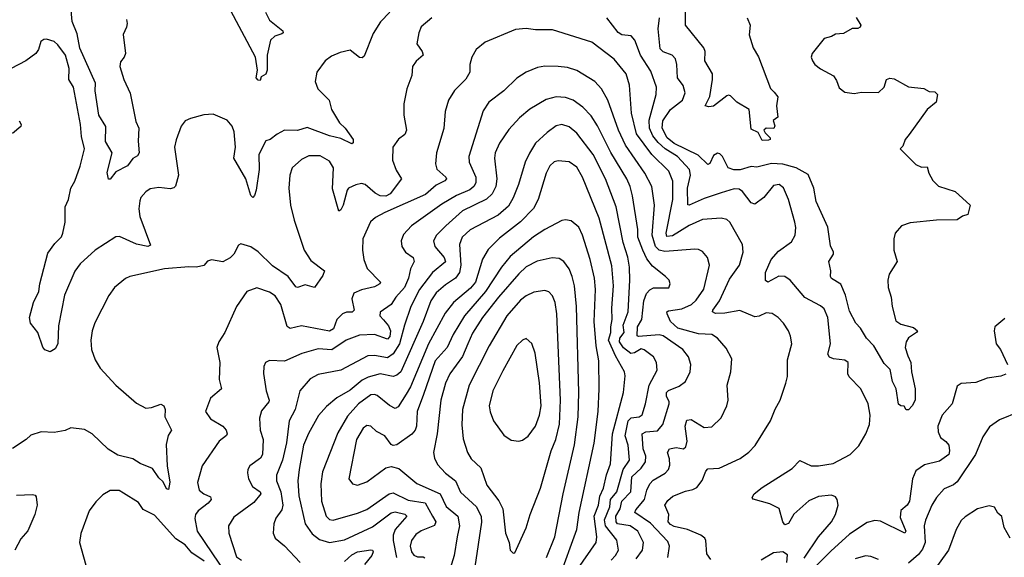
# Model space of a CAD drawing. Extents: x 2057697 to 2160550, y 827490 to 1016834.
# Tile 362 of 509: x 2095482 to 2100737, y 969896 to 972764. Entities that reach past the tile are written whole.
import ezdxf

# ---------------------------------------------------------------- set-up
doc = ezdxf.new("R2010")
doc.units = 0

msp = doc.modelspace()

# ---------------------------------------------------------------- linework, layer by layer
at = {"layer": '0CON20XD'}
for points in [[(2096051.9, 972765), (2096054.4, 972745), (2096052.2, 972725), (2096034.6, 972685), (2096045.4, 972585), (2096039.5, 972565), (2096019.5, 972540.5), (2096015.3, 972515), (2096038.2, 972445), (2096071.9, 972371.9), (2096101.7, 972221.7), (2096118.1, 972185), (2096114.3, 972115.7), (2096119.2, 972055), (2096111.2, 972038.8), (2096086.1, 972023.9), (2096057.5, 971985), (2095995, 971952.5), (2095965, 971913.3), (2095955, 971913.3), (2095948.7, 971948.7), (2095974.7, 972055), (2095940, 972115), (2095941.2, 972195), (2095904.1, 972255), (2095883.6, 972385), (2095886.6, 972426.6), (2095803.3, 972613.3), (2095789, 972689), (2095762, 972755), (2095755.2, 972835)], [(2096793.5, 972805), (2096815, 972761.4), (2096885.7, 972705), (2096887.1, 972695), (2096880.9, 972689.1), (2096843.8, 972676.2), (2096820, 972655), (2096801.5, 972575), (2096803.1, 972495), (2096795, 972473.8), (2096769.5, 972460.5), (2096765, 972440), (2096755, 972441.4), (2096742.9, 972455), (2096750, 972495), (2096740.4, 972565), (2096595, 972839.2)], [(2097456.4, 972805), (2097407.4, 972752.6), (2097368.3, 972691.7), (2097320.3, 972569.7), (2097308.6, 972561.4), (2097295, 972562.9), (2097245, 972602), (2097191.2, 972588.8), (2097145, 972570), (2097111.2, 972545), (2097066.7, 972485), (2097058.8, 972435), (2097072, 972395), (2097133.1, 972335), (2097145.7, 972285), (2097189.2, 972215), (2097217.9, 972185), (2097261.9, 972125), (2097262, 972108), (2097255, 972102.5), (2097195, 972130.8), (2097135, 972145.3), (2097015, 972190), (2096965, 972174), (2096895, 972174.5), (2096855, 972154.4), (2096818, 972125), (2096795, 972118.2), (2096757.7, 972045), (2096760, 971965), (2096744.4, 971855.6), (2096735, 971826.7), (2096725, 971816.7), (2096715, 971826.7), (2096687.7, 971915), (2096625.3, 972025.3), (2096633.3, 972085), (2096625.4, 972165.4), (2096615, 972196.7), (2096588.8, 972228.8), (2096515, 972260), (2096465, 972256.9), (2096392.6, 972237.4), (2096365.6, 972224.4), (2096342.7, 972197.3), (2096316.8, 972123.2), (2096307.7, 972085), (2096328.4, 971935), (2096313.3, 971876.7), (2096303.4, 971866.6), (2096285, 971861.3), (2096225, 971869.1), (2096178.1, 971861.9), (2096155, 971845.7), (2096128.9, 971815), (2096122.4, 971797.6), (2096118.2, 971755), (2096123.1, 971715), (2096179.2, 971560.8), (2096165, 971554.5), (2096105, 971567.1), (2096015, 971607.5), (2095995, 971606.5), (2095885, 971535.4), (2095805, 971461.2), (2095775, 971422.2), (2095721.3, 971295), (2095689.4, 971130.6), (2095684.4, 971035), (2095671.2, 971008.8), (2095645, 970992.5), (2095615, 971002.5), (2095605, 971016.7), (2095578.9, 971095), (2095540, 971145), (2095533.7, 971175), (2095554.7, 971255), (2095582.9, 971315), (2095588.2, 971355), (2095631.1, 971518.9), (2095668.7, 971571.3), (2095704.3, 971605.7), (2095712.5, 971625), (2095724.3, 971685), (2095724.3, 971765.7), (2095742, 971805), (2095754.2, 971865), (2095776.6, 971903.4), (2095805, 971983.3), (2095827.3, 972075), (2095811.1, 972141.1), (2095805.5, 972205), (2095769.1, 972405), (2095744.6, 972445), (2095746.5, 972505), (2095725.8, 972575.8), (2095685, 972631.2), (2095665, 972648.8), (2095625, 972661.2), (2095610.5, 972659.5), (2095595, 972647.5), (2095582.5, 972605), (2095568, 972585), (2095515, 972545.7), (2095435.5, 972504.5)], [(2097681.2, 972775), (2097625, 972726.2), (2097611.4, 972695), (2097600.8, 972635), (2097630, 972595), (2097634.2, 972575), (2097597, 972543), (2097578.1, 972515), (2097575, 972467.5), (2097548.2, 972395), (2097531.1, 972315), (2097531.9, 972255), (2097546.2, 972175), (2097537.3, 972152.7), (2097503.6, 972126.4), (2097473.1, 972085), (2097470.5, 972015), (2097491.1, 971961.1), (2097518.9, 971915), (2097458.2, 971835), (2097435, 971823), (2097405, 971824.8), (2097379, 971839), (2097325, 971884.4), (2097305, 971890.6), (2097275, 971883.5), (2097235.8, 971865), (2097228.5, 971855), (2097208.2, 971775), (2097195, 971750), (2097185, 971743.8), (2097151.9, 971861.9), (2097155.8, 971975), (2097135, 972010.5), (2097085, 972037.7), (2097025, 972037.5), (2096985, 972017.8), (2096935.6, 971975), (2096922.7, 971935), (2096917.5, 971865), (2096927.1, 971775), (2096946, 971695), (2097000.6, 971535), (2097035, 971480), (2097109.2, 971425), (2097099.4, 971400.6), (2097054.2, 971335.8), (2097005, 971350.3), (2096965, 971336.5), (2096955, 971339.4), (2096915.2, 971395.2), (2096830.5, 971450.5), (2096755, 971526.5), (2096715, 971552.1), (2096661.2, 971568.8), (2096649.3, 971560.7), (2096625, 971513.8), (2096605, 971494), (2096565, 971472.5), (2096505, 971483.3), (2096483.9, 971476.1), (2096465, 971452.5), (2096425.9, 971444.1), (2096385, 971446.4), (2096255, 971435.4), (2096070, 971395), (2096045.5, 971384.5), (2095988, 971335), (2095956.8, 971293.2), (2095883.4, 971146.6), (2095868.5, 971105), (2095860.9, 971055), (2095865.3, 971005), (2095885, 970949.2), (2095911.5, 970905), (2095995, 970815.5), (2096105, 970718.2), (2096155, 970692.2), (2096185, 970694.6), (2096235, 970712.9), (2096250, 970705), (2096257.5, 970685), (2096255.8, 970645), (2096292, 970575), (2096273.6, 970546.4), (2096262.7, 970497.3), (2096269.5, 970385), (2096283.4, 970296.6), (2096275, 970258.8), (2096265, 970262), (2096248.1, 970298.1), (2096225, 970319.6), (2096190.6, 970370.6), (2096125, 970397.3), (2096085, 970422.2), (2096005, 970441.2), (2095953, 970473), (2095867.5, 970555), (2095828, 970578), (2095755, 970586.2), (2095725, 970573.3), (2095665, 970562), (2095596.4, 970566.4)], [(2099668.8, 969891.2), (2099744.7, 970005), (2099813.7, 970085), (2099834.8, 970125), (2099849.1, 970175), (2099844.6, 970205), (2099835, 970218.2), (2099815, 970227.1), (2099745, 970219.8), (2099692.8, 970197.2), (2099613.8, 970126.2), (2099585, 970076.9), (2099565, 970070), (2099554, 970085), (2099535, 970157.5), (2099485, 970181.2), (2099396.1, 970206.1), (2099390, 970215), (2099401.2, 970235), (2099445, 970268), (2099605, 970370), (2099645, 970412.9), (2099705, 970384.7), (2099745.2, 970384.8), (2099823, 970397), (2099914.7, 970445.3), (2099959.6, 970490.4), (2099997.1, 970555), (2100017.9, 970605), (2100020.9, 970655), (2100009.6, 970715), (2099971.1, 970795), (2099908.6, 970858.6), (2099902, 970875), (2099903.8, 970935), (2099885, 970948.6), (2099824.1, 970955.9), (2099803.2, 970963.2), (2099795, 970980), (2099809.6, 971035), (2099795.3, 971175), (2099775, 971221.9), (2099755, 971238.5), (2099672.6, 971282.6), (2099594.2, 971374.2), (2099565.2, 971395.2), (2099533.2, 971396.8), (2099475, 971364.5), (2099462.5, 971372.5), (2099462.7, 971415), (2099491.6, 971485), (2099531, 971529), (2099600.7, 971579.3), (2099620, 971615), (2099623.3, 971655), (2099618.5, 971685), (2099584.6, 971804.6), (2099557.4, 971867.4), (2099535, 971884.4), (2099505, 971879.4), (2099453.1, 971815), (2099405, 971779.5), (2099385, 971787.8), (2099338.4, 971848.4), (2099320.8, 971860.8), (2099295, 971862.7), (2099225, 971841.2), (2099135, 971810.3), (2099055, 971774.6), (2099046.9, 971776.9), (2099046, 971865), (2099062.5, 971935), (2099056.1, 971965), (2098992.3, 972035), (2098925.7, 972075.7), (2098888.7, 972108.7), (2098861.4, 972145), (2098842.1, 972185), (2098840.7, 972229.3), (2098879.3, 972365), (2098879.7, 972405), (2098849.7, 972489.7), (2098795.3, 972575), (2098764.7, 972654.7), (2098745, 972678.1), (2098695, 972684), (2098675, 972695.4), (2098615, 972774.4)], [(2099720, 971865), (2099689.3, 971939.3), (2099625, 971974.8), (2099555, 971993.1), (2099493.6, 971996.4), (2099415, 971977.5), (2099385, 971981.1), (2099326.9, 971963.1), (2099292.6, 971962.6), (2099262.5, 971975), (2099232.5, 972035), (2099218.7, 972048.7), (2099205, 972052.5), (2099185, 972040), (2099165, 971998), (2099155, 971992.5), (2099102, 972042), (2098975, 972103.1), (2098936.7, 972135), (2098909.8, 972185), (2098913.3, 972225), (2098955, 972284.7), (2099019.4, 972335), (2099033.5, 972375), (2099023, 972413), (2098991.5, 972455), (2098989.1, 972525), (2098981.5, 972555), (2098964.7, 972574.7), (2098915, 972593.9), (2098899.7, 972609.7), (2098889.3, 972715), (2098895.9, 972775)], [(2099364.5, 972775), (2099379.4, 972735), (2099374.5, 972684.5), (2099395.8, 972615), (2099425, 972566.7), (2099488.3, 972398.3), (2099508, 972378), (2099527, 972353), (2099520, 972305), (2099527.5, 972245), (2099503, 972227), (2099512.5, 972197.5), (2099506.7, 972183.3), (2099465, 972186.2), (2099453.3, 972175), (2099460.5, 972160.5), (2099487.5, 972135), (2099487.5, 972125), (2099478.8, 972121.2), (2099445, 972120), (2099422.3, 972162.3), (2099385, 972180.8), (2099374.5, 972285), (2099309.4, 972325), (2099275, 972358), (2099265, 972362), (2099255, 972358), (2099185, 972302.5), (2099158.8, 972298.8), (2099140, 972305), (2099165.3, 972354.7), (2099179.2, 972445), (2099178.5, 972475), (2099137.8, 972545), (2099139.3, 972595), (2099132.9, 972615), (2099034.4, 972735), (2099035.5, 972804.5)], [(2099945.7, 972775.7), (2099970, 972735), (2099967.5, 972725), (2099955, 972717.5), (2099925, 972716.7), (2099878.8, 972691.2), (2099835, 972688), (2099815, 972674), (2099775.9, 972664.1), (2099711.2, 972585), (2099706, 972565), (2099712.5, 972545), (2099726.2, 972525), (2099755, 972502), (2099824.4, 972464.4), (2099840.5, 972440.5), (2099855, 972400.8), (2099885, 972378), (2099935, 972370.8), (2099975, 972377.5), (2100065, 972375.7), (2100095.6, 972405), (2100108.6, 972445), (2100125, 972453.1), (2100148.8, 972448.8), (2100225, 972405.8), (2100306.7, 972396.7), (2100335, 972381.2), (2100365, 972380), (2100380, 972365), (2100373.3, 972325), (2100325, 972286.2), (2100228, 972152), (2100206.7, 972125), (2100195, 972090), (2100180, 972075), (2100265, 971991.2), (2100295, 971978), (2100325, 971978.8), (2100333.8, 971945), (2100355, 971906.2), (2100385, 971876), (2100475, 971847.5), (2100554, 971775), (2100542.5, 971725), (2100514.2, 971715.8), (2100485, 971696), (2100375, 971694.5), (2100235, 971680), (2100188, 971665), (2100154.3, 971625), (2100147.1, 971595), (2100146.9, 971535), (2100164.2, 971475), (2100122.6, 971407.4), (2100115.4, 971375), (2100116.6, 971335), (2100132.3, 971285), (2100137.6, 971235), (2100157.4, 971157.4), (2100185, 971139.5), (2100251.9, 971121.9), (2100272.5, 971105), (2100267.5, 971095), (2100225, 971067.1), (2100213.5, 971046.5), (2100206.9, 971015), (2100222, 970972), (2100238, 970935), (2100241.5, 970885), (2100260, 970795), (2100261.5, 970735), (2100245, 970704), (2100225, 970683.8), (2100212.5, 970682.5), (2100202.5, 970702.5), (2100185, 970704), (2100172.6, 970712.6), (2100158.8, 970795), (2100140, 970835), (2100127.9, 970897.9), (2100095, 970929.4), (2100040.4, 971025), (2100001.3, 971065), (2099968.6, 971118.6), (2099944.3, 971145), (2099910.2, 971210.2), (2099888.4, 971295), (2099863.5, 971353.5), (2099814.6, 971384.6), (2099809.2, 971395), (2099811.1, 971425), (2099800, 971475), (2099825.6, 971514.4), (2099824.3, 971525), (2099808.7, 971558.7), (2099795, 971657.1), (2099732.3, 971795), (2099720, 971865)], [(2099170, 969885), (2099148.8, 969915), (2099144.2, 969985), (2099138.3, 969998.3), (2099116, 970015), (2099045, 970045.3), (2098975, 970060.6), (2098955, 970070.6), (2098943.3, 970085), (2098946.2, 970125), (2098924.7, 970175), (2098940.2, 970199.8), (2098968.2, 970221.8), (2099035, 970249.4), (2099075, 970257.1), (2099095, 970269.2), (2099123.8, 970306.2), (2099143.9, 970356.1), (2099155, 970367.5), (2099215, 970371.1), (2099326.7, 970423.3), (2099373.7, 970456.3), (2099406.9, 970493.1), (2099489.2, 970625), (2099513.2, 970686.8), (2099540, 970735), (2099571.4, 970825), (2099579.1, 970860.9), (2099579.8, 970950.2), (2099602.5, 971035), (2099595.5, 971075.5), (2099584.5, 971104.5), (2099557.5, 971145), (2099528.8, 971175), (2099497, 971197), (2099465, 971200.8), (2099427.9, 971182.1), (2099405, 971179.2), (2099325, 971213.5), (2099245, 971199.3), (2099195, 971197.5), (2099179.2, 971205), (2099180.5, 971215), (2099215.8, 971264.2), (2099269.7, 971380.3), (2099322.5, 971455), (2099343.5, 971525), (2099338.9, 971565), (2099272.5, 971685), (2099255, 971699.1), (2099225.3, 971705.3), (2099125, 971698.1), (2099055, 971665.8), (2098965, 971612.2), (2098935, 971607.8), (2098931.6, 971625), (2098968.1, 971805), (2098967, 971903), (2098945.7, 971955.7), (2098855, 972045.3), (2098773.5, 972155), (2098747.3, 972265), (2098736.9, 972415), (2098718.8, 972475), (2098655, 972554.5), (2098534.7, 972644.7), (2098325, 972710.6), (2098235, 972710), (2098185, 972717.8), (2098127.4, 972712.6), (2097965, 972644.3), (2097918, 972605), (2097894.3, 972565), (2097884.4, 972525), (2097883.8, 972485), (2097863.4, 972446.6), (2097802.7, 972387.3), (2097770.5, 972335), (2097752.5, 972275), (2097746, 972184), (2097705.5, 972055), (2097701.5, 971995), (2097707.8, 971967.8), (2097755.5, 971925), (2097758.9, 971915), (2097750.6, 971905), (2097705, 971882), (2097648, 971832), (2097430, 971735), (2097381.3, 971708.7), (2097354.7, 971685.3), (2097313.5, 971595), (2097311.5, 971535), (2097319.1, 971485), (2097336.4, 971436.4), (2097407.5, 971365), (2097404.3, 971355), (2097375, 971338.5), (2097305, 971322.8), (2097264.5, 971305), (2097254.7, 971275.3), (2097265.9, 971214.1), (2097256, 971204), (2097225, 971204.7), (2097204.1, 971195.9), (2097174.7, 971165.3), (2097156.4, 971115), (2097135, 971103.1), (2096985, 971130.9), (2096925, 971116.2), (2096908.3, 971128.3), (2096875.4, 971245), (2096845, 971291.9), (2096815, 971310.6), (2096746.4, 971333.6), (2096694, 971315), (2096639.4, 971235), (2096576.9, 971095), (2096544, 971045), (2096534, 971015), (2096550, 970935), (2096546.7, 970845), (2096559.2, 970795), (2096499.2, 970745), (2096474, 970675), (2096500, 970635), (2096565, 970595.5), (2096584.4, 970575), (2096589.4, 970555), (2096584.5, 970545.5), (2096545.5, 970515), (2096456.2, 970385), (2096430, 970295), (2096439.4, 970255), (2096464.3, 970235), (2096499.6, 970219.6), (2096503.3, 970205), (2096487.3, 970185), (2096434.4, 970145), (2096420.5, 970125), (2096416.3, 970103.7), (2096428.8, 970035), (2096584.5, 969805)], [(2098941.4, 969895), (2098949.3, 969955), (2098940.6, 969980.6), (2098847.7, 970077.7), (2098764.7, 970135), (2098769.7, 970150.3), (2098815.5, 970204.5), (2098828.2, 970255), (2098845, 970288.5), (2098863.1, 970306.9), (2098925.7, 970344.3), (2098944.6, 970365), (2098951.9, 970388.1), (2098949.1, 970420.9), (2098938.8, 970455), (2098950, 970475), (2098985, 970482.5), (2099025, 970474.4), (2099036.7, 970485), (2099043.6, 970516.4), (2099033.6, 970596.4), (2099042.3, 970627.7), (2099065, 970630.9), (2099135, 970589.4), (2099175, 970592.5), (2099225, 970640), (2099255.8, 970705), (2099262.5, 970735), (2099256.9, 970815), (2099277.8, 970885), (2099282.5, 970955), (2099251.7, 971011.7), (2099205.7, 971065), (2099175, 971084.4), (2099105, 971088.6), (2098995, 971119.5), (2098955.5, 971155), (2098936.4, 971195), (2098935.7, 971205), (2098945, 971210.9), (2099015, 971222.5), (2099066.4, 971245), (2099091.5, 971268.5), (2099132.8, 971327.2), (2099163.9, 971455), (2099152.5, 971495), (2099125, 971528.5), (2099105, 971539.1), (2099085, 971540.8), (2098925, 971527.8), (2098895, 971535.7), (2098874.6, 971554.6), (2098856.3, 971615), (2098870, 971775), (2098855.3, 971875), (2098817.5, 971945), (2098714.8, 972094.8), (2098678.1, 972175), (2098621.3, 972335), (2098586.4, 972396.4), (2098550.6, 972435), (2098455, 972493.8), (2098405, 972508.8), (2098355, 972514.5), (2098285, 972516.2), (2098245, 972509.1), (2098184.7, 972485.3), (2098135, 972452.2), (2098065, 972384.4), (2097985.9, 972324.1), (2097955, 972278.8), (2097878, 972035), (2097881.3, 972005), (2097916.4, 971925), (2097915.8, 971895), (2097905.8, 971875), (2097883.8, 971856.2), (2097813.1, 971826.9), (2097735, 971780.3), (2097571.9, 971665), (2097530.8, 971619.2), (2097517.8, 971585), (2097521.1, 971555), (2097540.6, 971525), (2097581.9, 971495), (2097586.2, 971475), (2097567.2, 971435), (2097556.7, 971385), (2097535, 971335.4), (2097488.7, 971285), (2097465, 971244.4), (2097405.4, 971204.6), (2097403.6, 971185), (2097423, 971163)], [(2098772.5, 969887.5), (2098804.7, 969935), (2098811.6, 969975), (2098780, 970035), (2098740, 970065), (2098672.3, 970075), (2098664.3, 970085), (2098663, 970115), (2098687, 970155), (2098695.6, 970195), (2098742.5, 970245), (2098749.4, 970325), (2098798.5, 970371.5), (2098820.8, 970405), (2098823.7, 970435), (2098808.4, 970475), (2098803.1, 970555), (2098823.6, 970566.4), (2098885, 970570.3), (2098914.8, 970605.2), (2098948.1, 970715), (2098947.8, 970727.8), (2098934.1, 970755), (2098933.8, 970775), (2098945, 970786.7), (2099001.2, 970808.8), (2099035, 970834.3), (2099060, 970885), (2099063.3, 970925), (2099051.1, 970965), (2099021.5, 971005), (2098915, 971078.1), (2098895, 971082.9), (2098785, 971073.5), (2098777.2, 971077.2), (2098779.2, 971125), (2098801.7, 971165), (2098811.9, 971265), (2098827.1, 971302.9), (2098845, 971322.5), (2098865, 971333.3), (2098945.9, 971334.1), (2098954, 971355), (2098947.1, 971375), (2098928.6, 971395), (2098859.1, 971449.1), (2098829.2, 971489.2), (2098806.7, 971535), (2098781.2, 971605), (2098780.2, 971645), (2098751.4, 971825), (2098739.5, 971875), (2098721.2, 971915), (2098636.5, 972056.5), (2098565, 972197.8), (2098531, 972251), (2098487.9, 972297.9), (2098435.3, 972335.3), (2098395, 972350), (2098345, 972353.3), (2098291.8, 972338.2), (2098205, 972286.7), (2098148.4, 972241.6), (2098091.5, 972178.5), (2098042.3, 972105), (2098019.6, 972055), (2098016.2, 972025), (2098028.8, 971915), (2098022.6, 971875), (2098004, 971836), (2097973.1, 971806.9), (2097844.4, 971745.6), (2097756, 971664), (2097705.4, 971615), (2097690, 971585), (2097696.9, 971555), (2097747.6, 971495), (2097755, 971471.9), (2097684.1, 971415.9), (2097615, 971324.6), (2097569.6, 971235), (2097534.5, 971135.5), (2097508.2, 971035), (2097475, 970982), (2097445, 970960), (2097375, 970972.5), (2097339.1, 970970.9), (2097195.2, 970894.8), (2097075, 970870.8), (2097031.1, 970848.9), (2096977.5, 970785), (2096952, 970685), (2096919.1, 970625), (2096905, 970506.7), (2096884.3, 970415), (2096852.5, 970335), (2096852.2, 970305), (2096876, 970245), (2096886.6, 970175), (2096880.3, 970149.7), (2096849.1, 970105), (2096837.1, 970075), (2096833.8, 970025), (2096845, 969997.5), (2096895, 969958.2), (2096978.5, 969868.5)], [(2095478.1, 972225), (2095489.4, 972205), (2095487.1, 972195), (2095442.8, 972157.2)], [(2098638.4, 969881.6), (2098662.1, 969905), (2098677.5, 969935), (2098668.5, 969988.5), (2098607.9, 970065), (2098603.6, 970096.4), (2098630.8, 970165), (2098633.9, 970205), (2098669, 970245), (2098702, 970365), (2098736.1, 970415), (2098728.3, 970495), (2098713.4, 970545), (2098728.6, 970625), (2098745, 970641.1), (2098788, 970645), (2098803.8, 970656.2), (2098822, 970715), (2098840.5, 970815), (2098884.5, 970895), (2098880, 970935), (2098864.5, 970965), (2098815, 971003.2), (2098798.7, 971008.7), (2098762.7, 970987.3), (2098743, 970983), (2098703.7, 971013.7), (2098683.6, 971045), (2098685.2, 971065), (2098708.3, 971095), (2098702.1, 971135), (2098729.6, 971205), (2098738.3, 971375), (2098735.8, 971445), (2098726.7, 971496.7), (2098702.3, 971575), (2098665, 971765.8), (2098608.4, 971915), (2098541.4, 972045), (2098455, 972160), (2098415, 972192.7), (2098375, 972206.2), (2098345, 972198.8), (2098297, 972163), (2098235, 972105.6), (2098201.7, 972051.7), (2098178.7, 972005), (2098144.3, 971885.7), (2098116.1, 971813.9), (2098090.1, 971769.9), (2098035, 971721.6), (2097885, 971642.7), (2097842.5, 971605), (2097828.2, 971565), (2097836.8, 971455), (2097828.7, 971415), (2097807.3, 971385), (2097755, 971350.6), (2097705, 971307.8), (2097675.3, 971265), (2097634.8, 971155), (2097515, 970885.4), (2097495, 970867.2), (2097475, 970860.3), (2097405, 970874.3), (2097342.1, 970857.9), (2097309.5, 970840.5), (2097245, 970787.5), (2097173.5, 970746.5), (2097118.7, 970701.3), (2097076.9, 970653.1), (2097023, 970557), (2096997.1, 970495), (2096972.9, 970365), (2096966.8, 970305), (2096970.5, 970225), (2097005.3, 970075.3), (2097042.3, 970022.3), (2097081.1, 969991.1), (2097135, 969975.9), (2097215, 969989.1), (2097365, 970059), (2097465, 970133.4), (2097485, 970139.4), (2097537, 970127), (2097548.1, 970115), (2097486.2, 970045), (2097474.3, 970015), (2097474.4, 969985), (2097493.5, 969895)], [(2098460.3, 969835), (2098557.5, 969975), (2098561.2, 970005), (2098547.6, 970115), (2098570, 970175), (2098577.9, 970222.1), (2098597.4, 970265), (2098613.6, 970336.4), (2098634.2, 970395.8), (2098646, 970555), (2098704.7, 970775), (2098713.8, 970865), (2098709.5, 970885), (2098661.4, 970971.4), (2098624.9, 971054.9), (2098637.2, 971095), (2098635.8, 971125), (2098644.4, 971165), (2098641.1, 971225), (2098650.8, 971345), (2098641.9, 971451.9), (2098574.7, 971705), (2098485.6, 971924.4), (2098455, 971978.6), (2098415, 972005.5), (2098355, 972011.8), (2098334.7, 972005.3), (2098310.5, 971985), (2098290.8, 971945), (2098248.2, 971805), (2098223, 971757), (2098155, 971686.8), (2098041.8, 971598.2), (2097982, 971538), (2097952.3, 971487.7), (2097915, 971364.7), (2097887.9, 971332.1), (2097796.1, 971255), (2097751.5, 971198.5), (2097664, 971036), (2097566.5, 970805), (2097543.4, 970766.6), (2097501.3, 970698.7), (2097485, 970689.5), (2097455, 970705.5), (2097389.3, 970759.3), (2097375, 970765.3), (2097355, 970762.5), (2097290.4, 970715), (2097231.6, 970648.4), (2097180.3, 970559.7), (2097098.5, 970351.5), (2097088.6, 970288.6), (2097092.4, 970195), (2097116.7, 970115), (2097135, 970097.5), (2097155, 970094.7), (2097285, 970130.9), (2097335, 970150.9), (2097454.3, 970235.7), (2097475, 970240), (2097555, 970201.3), (2097645, 970187.6), (2097685.2, 970115.2), (2097702.2, 970085), (2097695, 970065.5), (2097625, 970036.8), (2097595, 970017.9), (2097573.2, 969985), (2097565.9, 969955), (2097571.8, 969925), (2097585, 969907.5), (2097605, 969899.6), (2097635, 969899.5), (2097643, 969893)], [(2098360, 969785), (2098454.8, 970045), (2098467.6, 970135), (2098548.1, 970505), (2098568.4, 970675), (2098574.1, 970795.9), (2098571.7, 970945), (2098557.4, 971025), (2098548.1, 971155), (2098554.1, 971325.9), (2098549.2, 971385), (2098526.4, 971485), (2098485.2, 971615.2), (2098465, 971657.8), (2098425, 971691.1), (2098395, 971696.7), (2098375, 971692.5), (2098285, 971645.4), (2098224.4, 971605.6), (2098099.5, 971500.5), (2098052.4, 971445), (2097968, 971315), (2097854.9, 971185.1), (2097794.8, 971085.2), (2097763.7, 971016.3), (2097698.4, 970945), (2097637.5, 970765), (2097603.7, 970675), (2097598.8, 970595), (2097592.5, 970575), (2097575, 970553.8), (2097495, 970497.1), (2097475, 970493.1), (2097465, 970497.5), (2097430, 970545), (2097385, 970566.9), (2097355, 970595.6), (2097335, 970599.5), (2097315, 970585.6), (2097280, 970525), (2097237.5, 970315), (2097258.3, 970288.3), (2097285, 970281.4), (2097335, 970299.6), (2097435, 970372.9), (2097465, 970381.4), (2097505, 970370.6), (2097600.3, 970290.3), (2097725, 970234.6), (2097756.9, 970166.9), (2097820.3, 970115), (2097829.3, 970065), (2097815.9, 970005), (2097800.7, 969905), (2097763.1, 969785)], [(2098292.4, 969895), (2098338.4, 970005), (2098382.4, 970235), (2098443.4, 970496.6), (2098462.3, 970645), (2098465.7, 970775.7), (2098452.5, 971235), (2098441.9, 971345), (2098429.4, 971395), (2098414.6, 971435), (2098385, 971474.4), (2098360.9, 971490.9), (2098323.6, 971493.6), (2098243.2, 971476.8), (2098185, 971446.1), (2098145, 971409.2), (2098037.5, 971285), (2097952.5, 971175), (2097897.7, 971092.3), (2097873, 971035), (2097845, 970967.3), (2097778, 970875), (2097754.1, 970825), (2097729.7, 970735), (2097710.3, 970555), (2097690.9, 970455), (2097695.5, 970425), (2097712, 970392), (2097753.5, 970345), (2097807.3, 970305), (2097835, 970243.3), (2097920.4, 970165), (2097945, 970113.3), (2097946.1, 970083.9), (2097911.1, 969845)], [(2098115, 969917.5), (2098125, 969920), (2098185, 970053.3), (2098206.4, 970125), (2098260.9, 970265), (2098318.7, 970465), (2098343.2, 970525), (2098363.3, 970606.7), (2098367.6, 970735), (2098348.6, 971195), (2098340, 971255), (2098325, 971290.8), (2098305, 971312.2), (2098285, 971319.5), (2098225, 971310.5), (2098185, 971291.5), (2098155, 971267.9), (2098082, 971185), (2097986.7, 971025), (2097880.6, 970815), (2097844.7, 970685), (2097842.2, 970602.2), (2097849.1, 970529.1), (2097871.5, 970455), (2097891.7, 970421.7), (2097943.4, 970373.4), (2097975, 970280.8), (2098038, 970198), (2098060.9, 970155), (2098074.3, 970025), (2098094.2, 969975), (2098100, 969935), (2098115, 969917.5)], [(2097423, 971163), (2097450.7, 971130.7), (2097460.4, 971105), (2097456.7, 971075), (2097445, 971060.8), (2097374.7, 971085.3), (2097295, 971080.7), (2097223.5, 971055), (2097147.4, 971002.6), (2097075, 971007.8), (2096987.1, 970982.9), (2096895, 970943.1), (2096815, 970946), (2096794.2, 970935.8), (2096784.2, 970915), (2096782.9, 970877.1), (2096796.2, 970785), (2096812.5, 970735), (2096810.6, 970725), (2096771.7, 970678.3), (2096760.9, 970639.1), (2096764.6, 970575), (2096780.9, 970525), (2096777.3, 970445), (2096767.1, 970425), (2096710.6, 970385), (2096698.9, 970365), (2096696.8, 970346.8), (2096702.2, 970315), (2096723.6, 970273.6), (2096764.2, 970245), (2096768.1, 970235), (2096732, 970188), (2096625, 970110), (2096596.4, 970065), (2096597.9, 970025), (2096638.7, 969898.7), (2096665, 969881.8)], [(2100739.3, 971170.7), (2100696.2, 971135), (2100686.7, 971125), (2100683.3, 971105), (2100693.8, 971035), (2100716, 971005), (2100754.3, 970925)], [(2098145, 970515.8), (2098165, 970521.4), (2098195, 970542.5), (2098235, 970595.7), (2098256.1, 970653.9), (2098265.3, 970705), (2098255, 970827.5), (2098232.2, 970985), (2098215, 971036.7), (2098185, 971063.3), (2098165, 971054), (2098135, 971026), (2098059.6, 970890.4), (2098006.2, 970785), (2097987.9, 970705), (2097992.4, 970672.4), (2098010, 970625), (2098065, 970547.5), (2098105, 970520.8), (2098145, 970515.8)], [(2100745, 970872.9), (2100717.9, 970862.1), (2100645, 970852.2), (2100585, 970829.4), (2100505.8, 970824.2), (2100485, 970810), (2100457.8, 970715), (2100405.6, 970654.4), (2100381.9, 970595), (2100384.2, 970565), (2100395.5, 970535.5), (2100425, 970514.4), (2100440, 970495), (2100444.5, 970465), (2100440, 970445), (2100390.8, 970409.2), (2100310.8, 970389.2), (2100265, 970357.5), (2100246.2, 970315), (2100230, 970195), (2100217.7, 970175), (2100184.6, 970145.4), (2100181.2, 970108.8), (2100211.1, 970035), (2100205.4, 970024.6), (2100075, 970088.5), (2100045, 970092.5), (2100005, 970081.3), (2099910.7, 970019.3), (2099810.2, 969929.8), (2099681.7, 969798.3)], [(2100815, 970672.2), (2100711.2, 970628.8), (2100657.8, 970592.2), (2100621.9, 970538.1), (2100582.3, 970445), (2100485, 970298.6), (2100465, 970282.5), (2100415, 970261.1), (2100374.3, 970215.7), (2100348.9, 970175), (2100316.2, 970095), (2100308.8, 970065), (2100313.3, 969975), (2100300.8, 969939.2), (2100279.1, 969910.9), (2100226.1, 969865)], [(2095596.4, 970566.4), (2095541.7, 970548.3), (2095515.8, 970524.2), (2095442.7, 970477.3)], [(2095465, 970228), (2095550.7, 970230.7), (2095565, 970227.5), (2095568.8, 970218.8), (2095574, 970175), (2095562.5, 970125), (2095525, 970036.7), (2095488, 969995), (2095456.1, 969933.9)], [(2096465.5, 969875.5), (2096400.3, 969920.3), (2096365, 969963.4), (2096314.6, 969995), (2096200.7, 970120.7), (2096140.9, 970150.9), (2096115, 970188), (2096035, 970239.2), (2096013.2, 970253.2), (2095965, 970253.1), (2095925, 970229.2), (2095887.2, 970192.8), (2095852.9, 970145), (2095807.4, 970022.6), (2095800.6, 969975), (2095843, 969823)], [(2100767.6, 969997.6), (2100735.8, 970055), (2100723.6, 970113.6), (2100701.7, 970131.7), (2100685, 970163.3), (2100655, 970171.2), (2100593.3, 970155), (2100527, 970113), (2100507, 970093), (2100480, 970045), (2100439.5, 969935), (2100339.4, 969795)], [(2097215, 969873.6), (2097255, 969910.2), (2097285, 969925.2), (2097355.5, 969935.5), (2097364.2, 969934.2), (2097368.6, 969925), (2097361.1, 969905), (2097322.1, 969857.9)], [(2099575, 969869.2), (2099580, 969910), (2099555.3, 969925.3), (2099505, 969919.5), (2099438.3, 969881.7)], [(2100065, 969884.4), (2100025, 969901.1), (2099995, 969904.4), (2099941.1, 969888.9)]]:
    msp.add_lwpolyline(points, dxfattribs=at)

doc.saveas('drawing.dxf')
